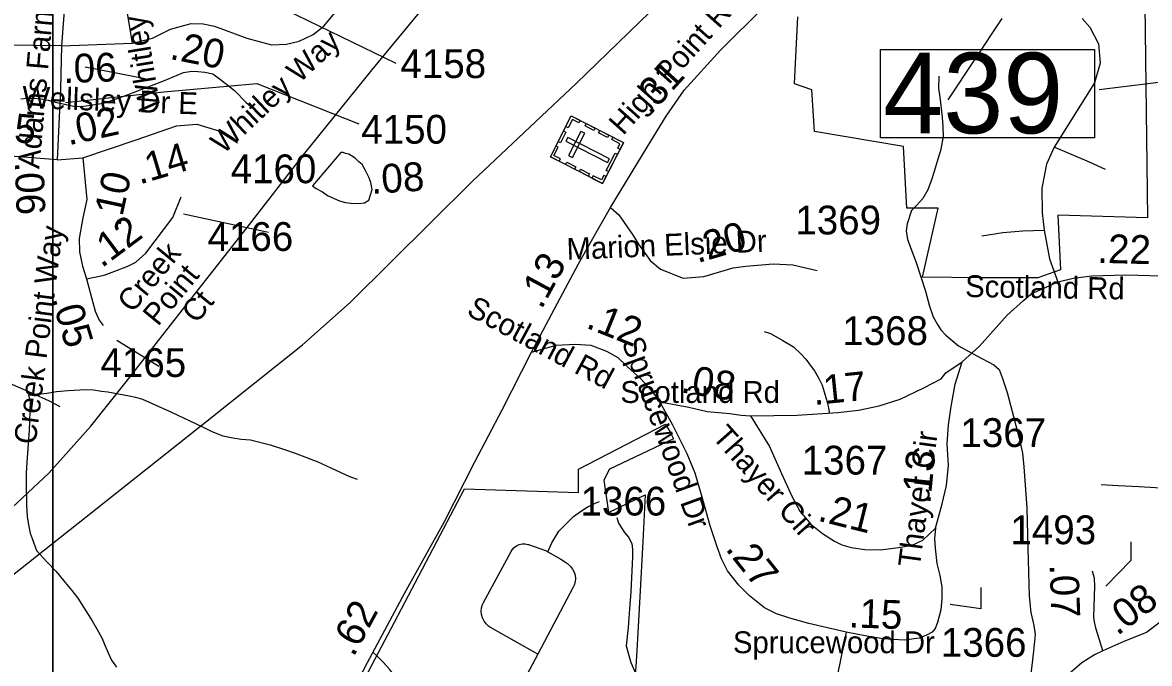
# Model space of a CAD drawing. Extents: x 1662474 to 1856135, y 779280 to 917889.
# Drawn here: x 1730904 to 1735793, y 821782 to 824566 of the extents above; entities that cross this region are included whole.
import ezdxf

# ---------------------------------------------------------------- set-up
doc = ezdxf.new("R2010")
doc.units = 0
for name, color, linetype in [('Exist Boundary Political City Limit New', 7, 'Continuous'), ('Exist Cultural Cemetery CELL', 7, 'Continuous'), ('Exist Hydrographic Misc Water Feature', 7, 'Continuous'), ('Exist Hydrographic Pond Under 1500 Sq Ft', 7, 'Continuous'), ('Exist Railroad Mainline', 7, 'Continuous'), ('Exist Road Non-System Type 51', 7, 'Continuous'), ('Exist Road Secondary Mileage Hundredths English Label', 7, 'Continuous'), ('Exist Road Secondary Mileage Tenths English Label', 7, 'Continuous'), ('Exist Road Secondary Structure Standard Bridge Number Label', 7, 'Continuous'), ('Exist Road Secondary Type 51 Attributed', 7, 'Continuous'), ('Exist Road Secondary Type 51 Label', 7, 'Continuous'), ('Exist Road Secondary Type 51 Number Label', 7, 'Continuous'), ('Exist Utilities Electrical Transmission Line', 7, 'Continuous'), ('Map Preparation Boundary City Limit Buffer Line', 7, 'Continuous'), ('Map Preparation Inset Cut Line', 7, 'Continuous')]:
    doc.layers.add(name, color=color, linetype=linetype)

msp = doc.modelspace()

# ---------------------------------------------------------------- linework, layer by layer
at = {"layer": 'Exist Boundary Political City Limit New'}
for points in [[(1735770, 824872.4), (1735784, 823717.4), (1735395, 823728.8), (1735406.8, 823491.6), (1735308.8, 823456.9), (1735062.1, 823456.6), (1734808.6, 823460.4), (1734876.8, 823759.1), (1734740.5, 823759.1), (1734725.4, 824027.5), (1734339.5, 824091.8), (1734328.2, 824273.2), (1734252.5, 824299.8), (1734267.6, 824590.9)], [(1733426.5, 822577.8), (1733446.8, 822438.1), (1733605.6, 822515.4), (1733594.6, 822312.3), (1733581.6, 822072.1), (1733569, 821838.6), (1733565.1, 821768.3), (1733562.5, 821739.2), (1733560.6, 821718.8), (1733488.1, 821720.8), (1733162.1, 821094.5), (1733154.8, 821080.2), (1732306.9, 821560.4), (1732517.8, 821961.8), (1732821.5, 822541.1), (1733316.4, 822524.9), (1733316.6, 822626.2), (1733694.1, 822821.7), (1733713.4, 822787.2), (1733727.9, 822758.4), (1733450.4, 822626.2), (1733426.5, 822577.8)]]:
    msp.add_lwpolyline(points, dxfattribs=at)
at = {"layer": 'Exist Cultural Cemetery CELL'}
for points in [[(1733194, 823982.7), (1733284.6, 824160), (1733511.3, 824044.2), (1733420.7, 823866.9)], [(1733323.2, 824140.4), (1733318.1, 824130.3), (1733289.4, 824144.9), (1733271, 824108.8), (1733261, 824113.8), (1733284.7, 824160.1)], [(1733383.1, 824096.9), (1733344.5, 824116.7), (1733349.7, 824126.8), (1733388.3, 824107.1)], [(1733227.7, 824048.7), (1733251.3, 824094.8), (1733261.4, 824089.7), (1733237.9, 824043.5)], [(1733269.7, 824066.5), (1733261.2, 824049.9), (1733441.8, 823957.6), (1733450.3, 823974.2)], [(1733273.2, 823988.1), (1733289.8, 823979.6), (1733343.4, 824084.5), (1733326.7, 824093)], [(1733441.8, 824066.9), (1733403.2, 824086.6), (1733408.4, 824096.8), (1733447, 824077.1)], [(1733496.3, 824014.7), (1733486, 824019.9), (1733496, 824039.5), (1733460, 824057.9), (1733465.1, 824067.8), (1733511.3, 824044.2)], [(1733232.6, 823963), (1733237.7, 823973.1), (1733209.1, 823987.8), (1733227.5, 824023.9), (1733217.6, 824029), (1733194, 823982.7)], [(1733298.6, 823929.3), (1733260, 823949), (1733265.2, 823959.1), (1733303.8, 823939.4)], [(1733436.7, 823923.3), (1733475.3, 823998.8), (1733485.4, 823993.7), (1733446.8, 823918.1)], [(1733358.4, 823898.7), (1733319.9, 823918.4), (1733325.1, 823928.5), (1733363.6, 823908.8)], [(1733435.7, 823896.4), (1733425.5, 823901.6), (1733415.5, 823882), (1733379.5, 823900.4), (1733374.5, 823890.5), (1733420.7, 823866.9)]]:
    msp.add_lwpolyline(points, close=True, dxfattribs=at)
at = {"layer": 'Exist Hydrographic Misc Water Feature'}
for points in [[(1730897.1, 824233.8), (1730923, 824237.4), (1730949, 824236.9), (1730985.1, 824234.5), (1731015, 824228.1), (1731053, 824218.3), (1731127, 824202.9), (1731159, 824200.6), (1731191, 824204.9), (1731255.4, 824215.9), (1731285.5, 824226), (1731323.6, 824239.1), (1731361.8, 824253.1), (1731512.5, 824311.6), (1731574.8, 824336.6), (1731602.9, 824348.3), (1731639, 824354.1), (1731665, 824353.6), (1731695.2, 824349.7), (1731729, 824343.3), (1731762.9, 824318.8), (1731824.4, 824270), (1731874, 824218.1), (1731949.5, 824155)], [(1734879, 824332.4), (1734878.4, 824280), (1734884, 824242.1), (1734893.2, 824154.1), (1734897.1, 824112.2), (1734898.3, 824070.3), (1734885.8, 824008.2), (1734879.4, 823986.2), (1734858.9, 823918.5), (1734846.4, 823878.6), (1734831.9, 823838.6), (1734809.5, 823801.3), (1734783.1, 823773.1), (1734760.9, 823749), (1734742.5, 823691.9), (1734738, 823661.6), (1734743.7, 823623.8), (1734780.8, 823522.9), (1734821.4, 823399), (1734838.8, 823334.6), (1734854.4, 823288.4), (1734874.1, 823254.3), (1734887.9, 823231.9), (1734909.6, 823207.7), (1734965.2, 823161.3), (1735041.2, 823120.4), (1735118.5, 823079.5), (1735140.7, 823059.3), (1735154.2, 823023.8), (1735175.5, 822959.4), (1735227.4, 822760.5), (1735242.8, 822696.2), (1735248.3, 822636.2), (1735260.4, 822458.6), (1735264.7, 822283.8), (1735270.7, 822074.5), (1735278.1, 822003.7), (1735291.2, 821947.6), (1735297.1, 821908.1), (1735290.4, 821836.1), (1735272.9, 821686.2)], [(1730824.6, 823009.5), (1730942.5, 822957.9), (1731020, 822923.5), (1731065.6, 822898)], [(1730929.5, 822948.1), (1730937.7, 822919.2), (1730932.4, 822794.6), (1730923, 822656.9), (1730920.3, 822608.6), (1730919.9, 822570.8), (1730921.1, 822469.1), (1730924.6, 822420.6), (1730930.1, 822385.2), (1730937.7, 822348.9), (1730945.7, 822325), (1730965.2, 822272.8), (1731008.9, 822224.4), (1731050.3, 822181.7), (1731081.9, 822143.3), (1731117.6, 822099.1), (1731143.4, 822066.5), (1731206.1, 821967.7), (1731234, 821919.5), (1731249.6, 821891.3), (1731261.3, 821861.5), (1731275, 821829.2), (1731290.6, 821796.8), (1731312.4, 821766.9)], [(1730929.5, 822948.1), (1730943.9, 822948.7), (1731010.1, 822956.4), (1731052.1, 822963.7), (1731102.2, 822967.6), (1731178.5, 822972.6), (1731212.5, 822970.2), (1731246.5, 822965.5), (1731274.6, 822961.6), (1731366.5, 822945), (1731394.4, 822938.7), (1731424.3, 822929.9), (1731550, 822873.1), (1731685.6, 822809.7), (1731725.3, 822789.2), (1731773.1, 822770.9), (1731817, 822761.8), (1731853.3, 822756.2), (1731893.3, 822753.7), (1731979, 822732.3), (1732040.9, 822712.2), (1732086.6, 822695.6), (1732184.7, 822658.3), (1732242.3, 822631.7), (1732322, 822594.8), (1732356.1, 822582.7)], [(1733481.8, 822416.1), (1733489.4, 822391.3), (1733515, 822351.4), (1733533.1, 822331.4), (1733546.8, 822303.2), (1733550.7, 822276.8), (1733550.3, 822244.9), (1733542.5, 822093.2), (1733538, 822019.5), (1733531.2, 821939.1), (1733522.2, 821859), (1733533.9, 821816.8), (1733543.5, 821787.1), (1733578.8, 821704.3)]]:
    msp.add_lwpolyline(points, dxfattribs=at)
at = {"layer": 'Exist Hydrographic Pond Under 1500 Sq Ft'}
msp.add_lwpolyline([(1732161.9, 823856.3), (1732177.9, 823844.5), (1732205.8, 823829.9), (1732227.8, 823813.9), (1732255.9, 823801.9), (1732279.8, 823791.6), (1732305.7, 823783.7), (1732327.8, 823781.5), (1732363.7, 823779.2), (1732387.9, 823782.8), (1732406, 823794.7), (1732420.3, 823840.4), (1732414.6, 823870.9), (1732406.6, 823894.8), (1732392.6, 823923), (1732377, 823948.8), (1732363.1, 823961.3), (1732347.3, 823977.3), (1732331.3, 823987.5), (1732319.2, 823993.5), (1732305.1, 823997), (1732295.2, 824001.3), (1732285.2, 824001.5), (1732161.9, 823856.3)], dxfattribs=at)
at = {"layer": 'Exist Railroad Mainline'}
msp.add_lwpolyline([(1730836.6, 822438.5), (1731018.8, 822608.6), (1731201, 822812.6), (1731353.2, 823005.2), (1731649.6, 823384.2), (1731878.9, 823675.8), (1732122.6, 823991.2), (1732418.8, 824358.4), (1732709, 824711.1), (1733015.2, 825088.1), (1733226.3, 825353.9)], dxfattribs=at)
at = {"layer": 'Exist Road Non-System Type 51'}
msp.add_line((1734919.8, 824229.9), (1735153.9, 824582.9), dxfattribs=at)
for points in [[(1735501.6, 824582.4), (1735534.4, 824546.2), (1735572, 824473), (1735578.6, 824389.2), (1735554.4, 824303.7), (1735379.1, 824024.2)], [(1735379.1, 824024.2), (1735346.2, 823951.2), (1735326.1, 823846.2), (1735327.1, 823739.7), (1735336.6, 823663.9)], [(1735602.4, 823928.1), (1735532.4, 823959.4), (1735379.1, 824024.2)], [(1735065.1, 823639.7), (1735156.8, 823654.1), (1735243.1, 823661.4), (1735336.6, 823663.9)], [(1735336.6, 823663.9), (1735359.6, 823539.2), (1735396.4, 823435.8)], [(1734121.1, 823224.2), (1734149.1, 823215.5), (1734202.1, 823185.4), (1734248.1, 823157.2), (1734282, 823126), (1734301.9, 823104), (1734321.6, 823078), (1734339.8, 823052.5), (1734357.1, 823022.9), (1734372.5, 822990.9), (1734382, 822962.5), (1734391.6, 822927.9), (1734400.6, 822892.4), (1734402.8, 822871.7)], [(1736094.9, 822554.9), (1736070.9, 822550.2), (1736019.8, 822542.9), (1735951.8, 822542), (1735890.1, 822543.6), (1735818.6, 822545.7), (1735747.9, 822549.4), (1735656.5, 822553.6), (1735583.9, 822558.1)], [(1733183.4, 822267.2), (1733200.8, 822306.9), (1733230.2, 822356.5), (1733270.4, 822396.7), (1733294.6, 822420.9), (1733325.4, 822442.2), (1733353.5, 822461), (1733385.6, 822477.1), (1733407.1, 822485.2)], [(1733139, 821823.5), (1732935, 821939.2), (1732926.2, 821945.1), (1732915.2, 821955.1), (1732906.2, 821966.9), (1732899.6, 821980.2), (1732895.5, 821994.6), (1732894.1, 822009.4), (1732895.5, 822024.2), (1732899.6, 822038.6), (1732903.9, 822047.9), (1733023.8, 822269.2), (1733028.1, 822276.2), (1733036.9, 822285.8), (1733047.4, 822293.4), (1733059.2, 822298.8), (1733072, 822301.4), (1733085, 822301.4), (1733096.9, 822299), (1733098.5, 822298.4), (1733173.2, 822272.9), (1733183.4, 822267.2)], [(1733183.4, 822267.2), (1733239.6, 822235.7), (1733268, 822216.1), (1733270.9, 822214), (1733281.6, 822204.2), (1733290.5, 822192.6), (1733297, 822179.5), (1733301, 822165.4), (1733302.4, 822150.9), (1733301, 822136.4), (1733297, 822122.4), (1733293.1, 822113.9), (1733139, 821823.5)], [(1732940.2, 821457.4), (1732920.9, 821472.1), (1732834.5, 821524.4), (1732660.9, 821617.7), (1732613.4, 821644.7), (1732566.9, 821676.4), (1732525.9, 821717.4), (1732495.6, 821757.2), (1732469.1, 821788.4), (1732440.2, 821816.4), (1732427.4, 821828.8)], [(1733139, 821823.5), (1733005.9, 821572.8), (1732992.4, 821550.2), (1732976, 821521.1), (1732940.2, 821457.4)]]:
    msp.add_lwpolyline(points, dxfattribs=at)
at = {"layer": 'Exist Road Secondary Structure Standard Bridge Number Label'}
msp.add_line((1738478.6, 824627.3), (1735575, 824273.9), dxfattribs=at)
msp.add_lwpolyline([(1734625.6, 824448.8), (1735554.6, 824448.8), (1735554.6, 824064.7), (1734625.6, 824064.7)], close=True, dxfattribs=at)
at = {"layer": 'Exist Road Secondary Type 51 Attributed'}
for p, q in [((1731114.7, 825013.1), (1731073.7, 824464.6)), ((1731381.8, 824475.7), (1731345.4, 824694.2)), ((1731073.7, 824464.6), (1730827.3, 824467.6)), ((1731073.7, 824464.6), (1731069.4, 824277.8)), ((1731073.7, 824464.6), (1731381.8, 824475.7))]:
    msp.add_line(p, q, dxfattribs=at)
for points in [[(1733454.4, 823762.5), (1733613.9, 824024), (1733695.9, 824159.5), (1733773.9, 824272.2), (1733932.2, 824445.4), (1734123.3, 824635.1), (1734233.9, 824764.6), (1734378.5, 824933.8), (1734503.7, 825117.4), (1734645.8, 825319.7)], [(1731381.8, 824475.7), (1731467.8, 824497.9), (1731545.7, 824536.8), (1731636.4, 824560.7), (1731688.5, 824559.5), (1731737.1, 824549.8), (1731876.7, 824497.9), (1731983.8, 824468.7), (1732048.7, 824471.9), (1732103.8, 824484.9), (1732165.5, 824514.1), (1732210.9, 824549.8), (1732308.7, 824668.9)], [(1731069.4, 824277.8), (1731055, 823970.1)], [(1731165.7, 823977.5), (1731397.8, 824056.1), (1731571.5, 824117.6), (1731660, 824125), (1731755.9, 824095.5), (1731837.1, 824043.9)], [(1731055, 823970.1), (1730871.2, 823983.2), (1730812.2, 823987.9)], [(1731055, 823970.1), (1731165.7, 823977.5)], [(1731165.7, 823977.5), (1731183.4, 823797.2), (1731166.2, 823718.1), (1731149.6, 823627.5), (1731151.2, 823570.5), (1731163.8, 823507.1), (1731181.9, 823452.9)], [(1731181.9, 823452.9), (1731258.6, 823468.9), (1731292.6, 823481.5), (1731360.7, 823508.2), (1731395.2, 823525.6), (1731438.7, 823564.6), (1731556.7, 823719.4), (1731592.7, 823808.2)], [(1733111.7, 823133.8), (1733200, 823300.9), (1733259.3, 823412), (1733316.1, 823518.2), (1733397.6, 823661.3), (1733454.4, 823762.5)], [(1733454.4, 823762.5), (1733491.7, 823730.2), (1733549.9, 823645.5), (1733576.3, 823603.2), (1733626.6, 823531.7), (1733671.5, 823494.7), (1733769.4, 823455), (1733859.3, 823463), (1733986.3, 823500), (1734041.8, 823507.9), (1734160.8, 823518.5), (1734245.5, 823513.2), (1734351.3, 823489.4)], [(1734979.9, 823092.4), (1735056, 823160.1), (1735175.5, 823294.9), (1735246.8, 823358.3), (1735288.8, 823394.6), (1735295.2, 823394.8), (1735397, 823439.3), (1735461.7, 823456.2), (1735542.7, 823465.9), (1735690.8, 823469.9), (1735844.8, 823465.7), (1735973.2, 823457.1), (1736132.8, 823442.6)], [(1731181.9, 823452.9), (1731218.8, 823312.7), (1731236.9, 823273.2), (1731254, 823249.7)], [(1731344.2, 820425.6), (1731465.7, 820551), (1731670.8, 820763.5), (1731881, 820987.7), (1732013.4, 821129.2), (1732080.7, 821211.9), (1732134.1, 821285.5), (1732215.4, 821440.4), (1732308.9, 821612), (1732400.4, 821787.2), (1732563, 822089.4), (1732732.8, 822395.7), (1732866.4, 822658.6), (1732984.3, 822883.3), (1733111.7, 823133.8)], [(1733111.7, 823133.8), (1733218.6, 823165), (1733303.2, 823169.4), (1733370, 823165), (1733436.8, 823138.3), (1733486.2, 823110.7), (1733527.8, 823071.7), (1733585, 823019.7), (1733618.8, 822983.3), (1733647.4, 822946.9), (1733668.2, 822918.3)], [(1734062.5, 822857.8), (1734264.4, 822860.3), (1734441.7, 822872.2), (1734530.3, 822882.9), (1734620.1, 822901.1), (1734711.6, 822930.7), (1734813.8, 822979), (1734888.8, 823018.5), (1734909.9, 823044.2), (1734979.9, 823092.4)], [(1734864.4, 822370), (1734894.4, 822476.1), (1734912, 822555.2), (1734920.8, 822643.1), (1734914.9, 822736.8), (1734920.8, 822818.8), (1734932.5, 822898), (1734950.2, 822995.8), (1734979.9, 823092.4)], [(1733668.2, 822918.3), (1733794.4, 822895.9), (1733874.5, 822877.3), (1733972.2, 822867.3), (1734021.7, 822860.3), (1734062.5, 822857.8)], [(1734477.7, 821918.6), (1734315.9, 821956.4), (1734232.7, 821979.8), (1734175.4, 821998), (1734123.4, 822024), (1734058.4, 822076), (1734011.6, 822122.8), (1733962.2, 822185.2), (1733936.1, 822237.2), (1733917.9, 822289.2), (1733886.7, 822380.2), (1733855.5, 822494.6), (1733821.7, 822608.9), (1733787.9, 822692.1), (1733725.5, 822816.9), (1733668.2, 822918.3)], [(1734062.5, 822857.8), (1734144.5, 822724.7), (1734196.6, 822607.4), (1734241.3, 822508.8), (1734276.7, 822443.6), (1734323.3, 822387.8), (1734375, 822347.1), (1734427.2, 822313.8), (1734459, 822297.7), (1734498.9, 822286.2), (1734558.1, 822277.7), (1734626.1, 822276.5), (1734704.4, 822285.5), (1734763.3, 822295.8), (1734809.5, 822318.5), (1734864.4, 822370)], [(1734864.4, 822370), (1734860, 822324.6), (1734862.9, 822283.6), (1734870.2, 822216.2), (1734883.8, 822164.7), (1734892.5, 822115.9), (1734892.5, 822063.7), (1734887.3, 822014.9), (1734873.3, 821960.9), (1734862.9, 821934.8), (1734850.7, 821919.1), (1734826.3, 821905.2), (1734793.2, 821893), (1734730.4, 821884.3), (1734679.9, 821886), (1734638.1, 821889.5), (1734566.6, 821901.7), (1734477.7, 821918.6)], [(1735590.8, 821837.7), (1735574.7, 821889.3), (1735561.3, 821931.3), (1735554.1, 821963.5), (1735552.3, 821983.7), (1735555.9, 822117.7), (1735554.1, 822152.6), (1735550.5, 822167.8), (1735546, 822183.8)], [(1735947.4, 822077), (1735868.1, 821988), (1735838.9, 821961.2), (1735779.5, 821916.9), (1735681.5, 821878.6), (1735590.8, 821837.7)], [(1734477.7, 821918.6), (1734428, 821678.4), (1734364.9, 821443.2)], [(1735590.8, 821837.7), (1735554.7, 821820.4), (1735499.2, 821784.6), (1735425.2, 821721.3), (1735373.1, 821654.1), (1735304.2, 821558.3)]]:
    msp.add_lwpolyline(points, dxfattribs=at)
at = {"layer": 'Exist Road Secondary Type 51 Label'}
for points in [[(1731436.6, 824320.5), (1731175.8, 824371.5)], [(1731436.6, 824320.5), (1731175.8, 824371.5)], [(1731970.6, 823653.2), (1731602.1, 823733.2)], [(1731970.6, 823653.2), (1731602.1, 823733.2)], [(1731495.3, 823071.5), (1731312.6, 823185.4)], [(1731495.3, 823071.5), (1731312.6, 823185.4)], [(1735711.6, 822310), (1735711.6, 822229.6), (1735603.3, 822118.5)], [(1735711.6, 822310), (1735711.6, 822229.6), (1735603.3, 822118.5)], [(1735062, 822112.3), (1735062, 822019.6), (1734928.3, 822038.1)], [(1735062, 822112.3), (1735062, 822019.6), (1734928.3, 822038.1)]]:
    msp.add_lwpolyline(points, dxfattribs=at)
at = {"layer": 'Exist Road Secondary Type 51 Number Label'}
for points in [[(1731580.1, 824719.1), (1731999.3, 824644.2), (1732523.2, 824389.7)], [(1731089.9, 824218.9), (1731517.1, 824265.1), (1731920.8, 824301.4), (1732363, 824125.8)]]:
    msp.add_lwpolyline(points, dxfattribs=at)
at = {"layer": 'Exist Utilities Electrical Transmission Line'}
msp.add_lwpolyline([(1730637, 821989.3), (1731180, 822419.9), (1731704.9, 822836.6), (1732118.8, 823166.5), (1732325.1, 823350.4), (1732855.2, 823875.1), (1733306.3, 824300.7), (1733716.8, 824700.5)], dxfattribs=at)
at = {"layer": 'Map Preparation Boundary City Limit Buffer Line'}
for points in [[(1735770, 824872.4), (1735784, 823717.4), (1735395, 823728.8), (1735406.8, 823491.6), (1735308.8, 823456.9), (1735062.1, 823456.6), (1734808.6, 823460.4), (1734876.8, 823759.1), (1734740.5, 823759.1), (1734725.4, 824027.5), (1734339.5, 824091.8), (1734328.2, 824273.2), (1734252.5, 824299.8), (1734267.6, 824590.9)], [(1733426.5, 822577.8), (1733446.8, 822438.1), (1733605.6, 822515.4), (1733594.6, 822312.3), (1733581.6, 822072.1), (1733569, 821838.6), (1733565.1, 821768.3), (1733562.5, 821739.2), (1733560.6, 821718.8), (1733488.1, 821720.8), (1733162.1, 821094.5), (1733154.8, 821080.2), (1732306.9, 821560.4), (1732517.8, 821961.8), (1732821.5, 822541.1), (1733316.4, 822524.9), (1733316.6, 822626.2), (1733694.1, 822821.7), (1733713.4, 822787.2), (1733727.9, 822758.4), (1733450.4, 822626.2), (1733426.5, 822577.8)]]:
    msp.add_lwpolyline(points, dxfattribs=at)
at = {"layer": 'Map Preparation Inset Cut Line'}
for points in [[(1731035.7, 782767.4), (1668486.3, 782767.4), (1668486.3, 826588.1), (1731035.7, 826588.1)], [(1793585.1, 782767.4), (1731035.7, 782767.4), (1731035.7, 826588.1), (1793585.1, 826588.1)]]:
    msp.add_lwpolyline(points, close=True, dxfattribs=at)

# ---------------------------------------------------------------- texts
at = {"layer": 'Exist Road Secondary Mileage Hundredths English Label'}
for s, rotation, p in [('.20', 348.6971, (1731538.8, 824408.2)), ('.06', 2.0688, (1731081.9, 824302.2)), ('.05', 355.4292, (1730726.1, 824057.5)), ('.14', 16.6346, (1731411.7, 823861.6)), ('.06', 272.114, (1730870.4, 823959.9)), ('.10', 77.7914, (1731327.7, 823675)), ('.20', 16.2665, (1733831.9, 823520.1)), ('.12', 338.2082, (1733343.8, 823241.7)), ('.08', 350.5421, (1733756.5, 822960.3)), ('.21', 345.9698, (1734349.6, 822403.3)), ('.08', 36.7463, (1735653.2, 821900.5)), ('.62', 61.7169, (1732340, 821806.9))]:
    msp.add_text(s, height=125, rotation=rotation, dxfattribs=at).set_placement(p)
at = {"layer": 'Exist Road Secondary Mileage Tenths English Label'}
for s, rotation, p in [('.31', 47.5681, (1733626.5, 824159.9)), ('.02', 12.4646, (1731103.6, 824032)), ('.08', 3.7393, (1732418.4, 823821.3)), ('.12', 36.8558, (1731247.5, 823497.2)), ('.22', 358.4096, (1735565.6, 823522.6)), ('.13', 61.501, (1733155.4, 823316.4)), ('.05', 286.6865, (1731027.9, 823366.7)), ('.17', 5.8533, (1734337.8, 822904.2)), ('.13', 84.2868, (1734841.8, 822472.7)), ('.27', 308.3802, (1733950.2, 822279.5)), ('.07', 272.0448, (1735359.8, 822211.7)), ('.15', 358.0264, (1734486.8, 821939.5))]:
    msp.add_text(s, height=125, rotation=rotation, dxfattribs=at).set_placement(p)
at = {"layer": 'Exist Road Secondary Structure Standard Bridge Number Label'}
msp.add_text('439', height=350, dxfattribs=at).set_placement((1734638.2, 824084.5))
at = {"layer": 'Exist Road Secondary Type 51 Label'}
for s, rotation, p in [('Adams Farm Prky', 84.9604, (1730976.9, 823928.2)), ('Whitley Ct', 99.1837, (1731503.2, 824190.5)), ('High Point Rd', 48.1746, (1733509.9, 824072.1)), ('Whitley Way', 43.174, (1731775.5, 823990.7)), ('Wellsley Dr E', 357.8559, (1730901.3, 824195)), ('Creek Point Way', 82.7509, (1730960.6, 822730.5)), ('Marion Elsie Dr', 2.3756, (1733266.2, 823534.8)), ('Creek ', 50.4192, (1731380.8, 823300.8)), ('Point ', 50.4192, (1731491.4, 823243.1)), ('Scotland Rd', 359.1129, (1734992.7, 823373.8)), ('Ct', 50.4192, (1731659.1, 823254.5)), ('Scotland Rd', 331.6613, (1732825.6, 823298.9)), ('Sprucewood Dr', 289.9945, (1733502.1, 823180.5)), ('Thayer Cir', 311.6527, (1733891.3, 822764.8)), ('Thayer Cir', 82.3782, (1734796.1, 822196.3))]:
    msp.add_text(s, height=95, rotation=rotation, dxfattribs=at).set_placement(p)
for s, p in [('Scotland Rd', (1733497.6, 822913.7)), ('Sprucewood Dr', (1733986.2, 821827))]:
    msp.add_text(s, height=95, dxfattribs=at).set_placement(p)
at = {"layer": 'Exist Road Secondary Type 51 Number Label'}
for s, p in [('4158', (1732543.6, 824324.5)), ('4150', (1732373.6, 824039.7)), ('4160', (1731806.9, 823867.9)), ('1369', (1734256.7, 823645.5)), ('4166', (1731706.8, 823573.9)), ('1368', (1734460.3, 823165.3)), ('4165', (1731242.3, 823026.5)), ('1367', (1734972.8, 822722.6)), ('1367', (1734284.2, 822602.8)), ('1366', (1733324.7, 822424.9)), ('1493', (1735189.8, 822300.3)), ('1366', (1734887.8, 821811.5))]:
    msp.add_text(s, height=125, dxfattribs=at).set_placement(p)

doc.saveas('drawing.dxf')
